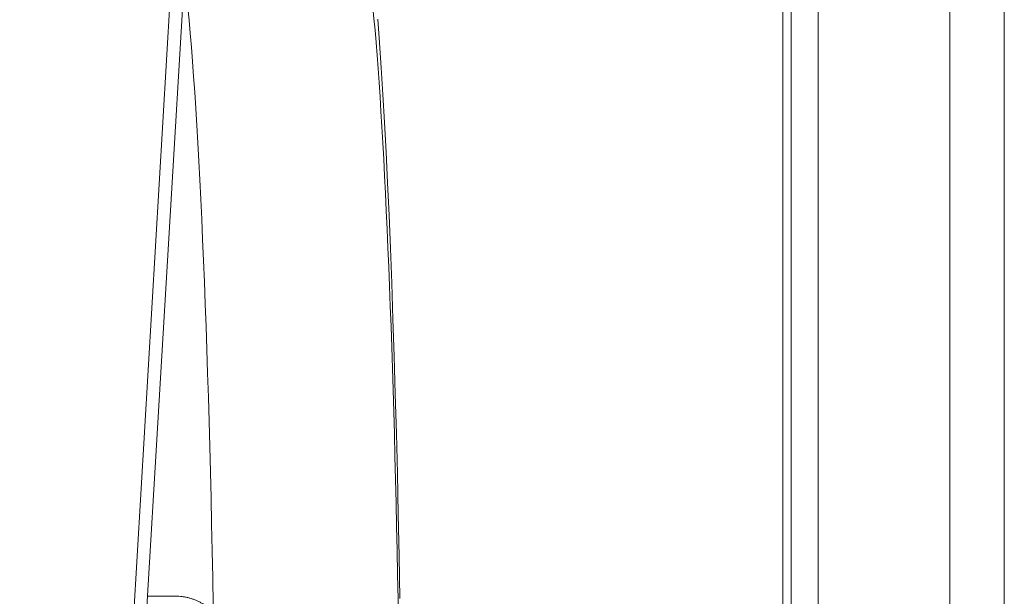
# Model space of a CAD drawing. Header units: inches. Extents: x 424 to 2043, y -237 to 445.
# Tile 837 of 965: x 867.479 to 867.884, y 229.597 to 229.834. Entities that reach past the tile are written whole.
import ezdxf

# ---------------------------------------------------------------- set-up
doc = ezdxf.new("R2010")
doc.units = ezdxf.units.IN
doc.header["$MEASUREMENT"] = 0
for name, color, linetype, lineweight in [('A-DOOR', 31, 'Continuous', 9), ('A-FLOR-HRAL', 11, 'Continuous', 9), ('A-GENM', 13, 'Continuous', 9)]:
    doc.layers.add(name, color=color, linetype=linetype, lineweight=lineweight)

# ---------------------------------------------------------------- blocks, each defined once
blk = doc.blocks.new('Escalator - Escalator-198091-Section 1')
at = {"layer": 'A-GENM'}
for p, q in [((-109.59089, 10.61969), (-109.34222, 14.80486)), ((-109.58701, 10.59643), (-109.33834, 14.7816))]:
    blk.add_line(p, q, dxfattribs=at)
at = {"layer": 'A-GENM', "flags": 128}
blk.add_lwpolyline([(-109.26027, 14.73742), (-109.25955, 14.72774), (-109.25885, 14.71741), (-109.25817, 14.70647), (-109.25751, 14.69492), (-109.25687, 14.68279), (-109.25626, 14.67008), (-109.25566, 14.65683), (-109.25509, 14.64304), (-109.25455, 14.62875), (-109.25403, 14.61398), (-109.25353, 14.59874), (-109.25307, 14.58307), (-109.25263, 14.56698), (-109.25222, 14.55051), (-109.25184, 14.53367), (-109.25149, 14.51651), (-109.25117, 14.49903)], dxfattribs=at)
at = {"layer": 'A-GENM'}
for centre, start_param, end_param in [((-109.27041, 14.3244), 3.183688, 6.283185), ((-109.34653, 14.3244), 4.250359, 5.944957)]:
    blk.add_ellipse(centre, major_axis=(0, 0.4572), ratio=0.043708, start_param=start_param, end_param=end_param, dxfattribs=at)
blk = doc.blocks.new('Railing - Railing-202422-Section 1')
at = {"layer": 'A-FLOR-HRAL'}
blk.add_line((-109.3435, 14.5), (-109.35516, 14.5), dxfattribs=at)
blk.add_open_spline([(-109.3435, 14.5), (-109.34305, 14.5), (-109.34215, 14.49997), (-109.34078, 14.49984), (-109.33943, 14.49963), (-109.3381, 14.49933), (-109.3368, 14.49895), (-109.33552, 14.49849), (-109.33427, 14.49795), (-109.33307, 14.49733), (-109.33192, 14.49664), (-109.33043, 14.49562), (-109.3294, 14.49476), (-109.32876, 14.49414)], degree=3, knots=[0.5, 0.5, 0.5, 0.5, 0.5208333, 0.5416667, 0.5625, 0.5833333, 0.6041667, 0.625, 0.6458333, 0.6666667, 0.6875, 0.7083333, 0.75, 0.75, 0.75, 0.75], dxfattribs=at)
blk = doc.blocks.new('5-panel_Bi-fold_external_door_10806 - Type 1-V72-Section 1')
at = {"layer": 'A-DOOR'}
for p, q in [((-109.07906, 13.86879), (-109.07906, 16.33815)), ((-109.09366, 13.86879), (-109.09366, 16.26274)), ((-109.09012, 13.86879), (-109.09012, 16.26274)), ((-109.02485, 13.86879), (-109.02485, 14.751)), ((-109.00246, 14.751), (-109.00246, 13.86879))]:
    blk.add_line(p, q, dxfattribs=at)

msp = doc.modelspace()

# ---------------------------------------------------------------- block references
at = {"layer": 'A-DOOR'}
msp.add_blockref('5-panel_Bi-fold_external_door_10806 - Type 1-V72-Section 1', (976.88654, 215.09721), dxfattribs=at)
at = {"layer": 'A-FLOR-HRAL'}
msp.add_blockref('Railing - Railing-202422-Section 1', (976.88654, 215.09721), dxfattribs=at)
at = {"layer": 'A-GENM'}
msp.add_blockref('Escalator - Escalator-198091-Section 1', (976.88654, 215.09721), dxfattribs=at)

doc.saveas('drawing.dxf')
